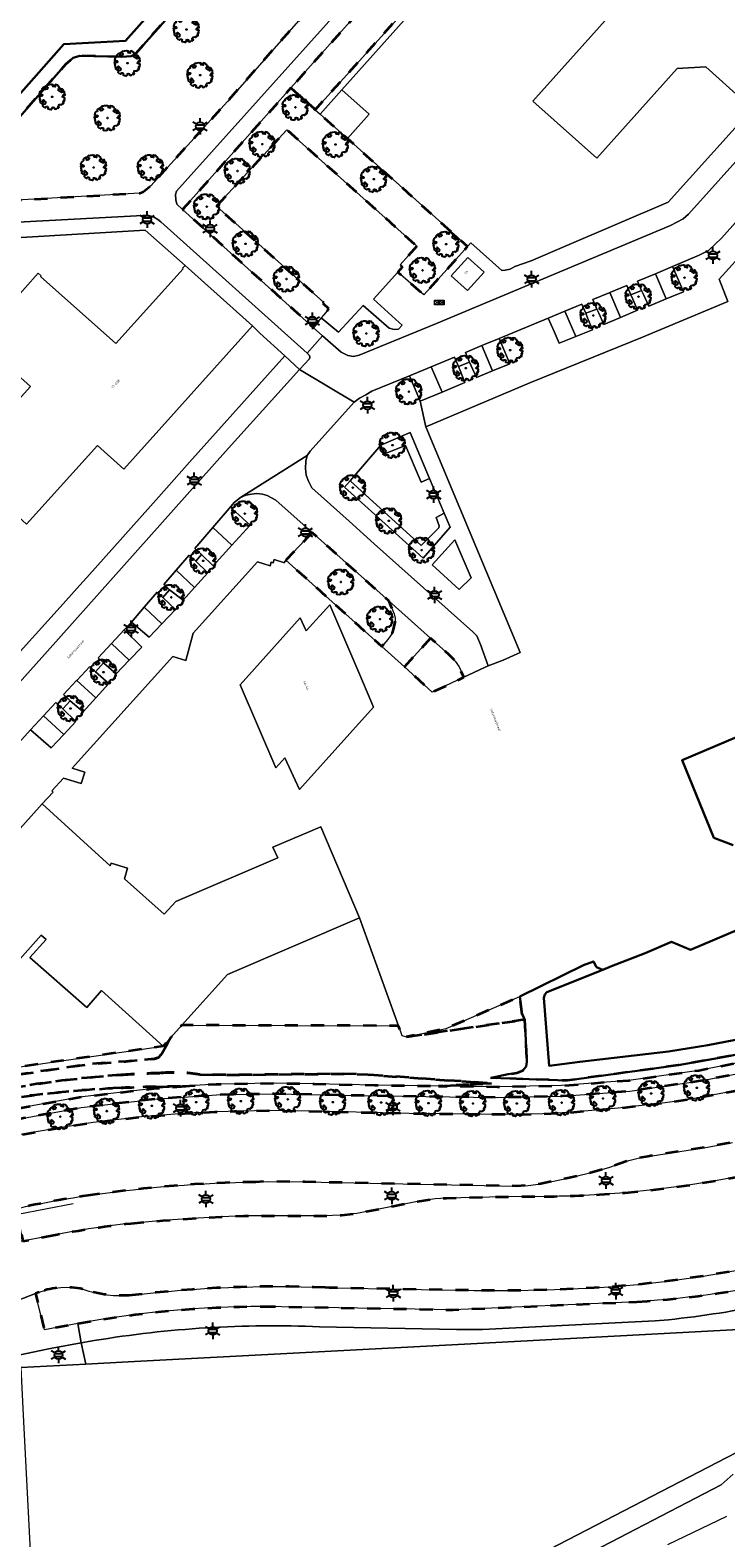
# Model space of a CAD drawing. Extents: x 105780 to 185197, y 477999 to 525027.
# Tile 284 of 562: x 108024 to 108130, y 478619 to 478850. Entities that reach past the tile are written whole.
import ezdxf
from ezdxf.enums import TextEntityAlignment as Align

# ---------------------------------------------------------------- set-up
doc = ezdxf.new("R2010")
doc.units = 0
doc.linetypes.add('AM-AS', pattern=[16, 10, -2, 2, -2])
doc.linetypes.add('XX-HIDDEN', pattern=[4, 2, -2])
for name, color, linetype, lineweight in [('B-GV-GR-BOOM-S', 252, 'Continuous', 25), ('B-GV-GR-GRAS_GAZON-G', 252, 'Continuous', 13), ('B-GV-GR-HAAG_01-G', 252, 'GR-HAAG1', 13), ('B-GV-GR-MATERIAALGRENS-G', 252, 'XX-HIDDEN', 35), ('B-RO-IE-MEUBILAIR_WEGMEUBILAIR-S', 252, 'Continuous', 25), ('B-RO-IE-TERREINAFSCHEIDING_KUNSTMATIG_HEKWERK-G', 252, 'IE-TERREINAFSCHEIDING-KUNSTMATIG', 18), ('B-WE-AM-AS_SPOOR-G', 252, 'AM-AS', 18), ('B-WE-GW-WATERGANG_SLOOT_INSTEEK-G', 252, 'Continuous', 30), ('B-XX-KG-KADASTRAAL_BEBOUWING-G', 252, 'Continuous', 20), ('B1-WE-OG-BEBOUWING-T18', 7, 'Continuous', 18), ('B1-WE-OG-TERREIN_ERF-GV', 252, 'Continuous', 18), ('B1-WE-OG-TOPOGRAFIE-T18', 10, 'Continuous', 18), ('B1-WE-VH-VERHARDING_ASFALT-GV', 252, 'Continuous', 18), ('B1-WE-VH-VERHARDING_BETONSTRAATSTEEN-GV', 252, 'Continuous', 18), ('B1-WE-VH-VERHARDING_HALFVERHARDING-GV', 252, 'Continuous', 18), ('B1-WE-VH-VERHARDING_TEGEL-GV', 252, 'Continuous', 18), ('Default', 7, 'Continuous', 0), ('TIJDELIJK UIT -WE-VH-VERHARDING_ASFALT-GV', 252, 'Continuous', 18)]:
    doc.layers.add(name, color=color, linetype=linetype, lineweight=lineweight)
doc.styles.add('NLCS-ISO', font='NLCS-ISO.ttf')
doc.styles.add('NLCS-ISO-M200-T18', font='NLCS-ISO.ttf', dxfattribs={"height": 0.36})
doc.linetypes.add('GR-HAAG1', pattern='A,6,[176,NLCS.shx,S=0.125,R=0,X=0,Y=0],-2', length=8)
doc.linetypes.add('IE-TERREINAFSCHEIDING-KUNSTMATIG', pattern='A,4,[82,NLCS.SHX,S=0.75,R=90,X=0,Y=0],4,-2', length=10)

# ---------------------------------------------------------------- blocks, each defined once
blk = doc.blocks.new('B-SIE-WEG_LICHTMAST-SO')
at = {"ltscale": 0.1}
for p, q in [((-1.1, 0.63), (-2.19, 1.27)), ((0, 1.27), (0, 2.53)), ((1.1, 0.63), (2.19, 1.27)), ((-1.1, -0.63), (-2.19, -1.27)), ((0, -1.27), (0, -2.53)), ((1.1, -0.63), (2.19, -1.27))]:
    blk.add_line(p, q, dxfattribs=at)
at = {"flags": 128}
for points in [[(-1.16, 0.5), (1.16, 0.5)], [(-1.16, -0.5), (1.16, -0.5)]]:
    blk.add_lwpolyline(points, dxfattribs=at)
at = {"ltscale": 0.1}
blk.add_circle((0, 0), 1.27, dxfattribs=at)
at = {"style": 'NLCS-ISO'}
blk.add_attdef('TYPE', text='', height=1.8, dxfattribs=at).set_placement((0, 2.53), align=Align.BOTTOM_CENTER)
blk = doc.blocks.new('B-SGR-BOOM_06')
at = {"linetype": 'Continuous', "flags": 128}
blk.add_lwpolyline([(1.08, 1.41), (1.01, 1.58), (0.88, 1.63), (0.78, 1.81), (0.51, 1.88), (0.34, 1.81), (0.44, 1.71), (0.43, 1.52), (0.09, 1.59), (0.14, 1.73), (0.07, 1.88), (-0.06, 1.84), (-0.19, 1.88), (-0.46, 1.86), (-0.6, 1.79), (-0.78, 1.83), (-1.02, 1.64), (-0.85, 1.56), (-0.8, 1.46), (-0.63, 1.37), (-0.8, 1.16), (-1.02, 1.11), (-1.17, 1.24), (-1.05, 1.29), (-1.15, 1.54), (-1.45, 1.37), (-1.6, 1.21), (-1.52, 1.14), (-1.6, 1.01), (-1.77, 0.94), (-1.89, 0.82), (-2, 0.49), (-1.55, 0.37), (-1.48, 0.22), (-1.6, 0.12), (-1.8, 0.12), (-1.84, 0.22), (-2.04, 0.15), (-1.9, -0.07), (-1.97, -0.15), (-1.89, -0.22), (-1.95, -0.4), (-1.81, -0.47), (-1.89, -0.62), (-1.77, -0.64), (-1.72, -0.68), (-1.85, -0.84), (-1.57, -1.07), (-1.47, -0.97), (-1.38, -0.79), (-1.45, -0.7), (-1.37, -0.47), (-1.25, -0.54), (-1.12, -0.7), (-1, -0.8), (-1.12, -1.12), (-1.37, -1.17), (-1.47, -1.36), (-1.33, -1.51), (-1.13, -1.56), (-1.11, -1.61), (-1.08, -1.66), (-0.93, -1.49), (-0.73, -1.49), (-0.63, -1.56), (-0.68, -1.71), (-0.68, -1.84), (-0.46, -1.89), (-0.24, -1.88), (-0.19, -1.98), (-0.09, -1.86), (0.04, -1.79), (-0.02, -1.6), (0.11, -1.56), (0.31, -1.61), (0.34, -1.84), (0.46, -1.83), (0.58, -1.89), (0.83, -1.69), (0.95, -1.74), (0.93, -1.66), (1.06, -1.59), (0.96, -1.49), (0.85, -1.46), (1.03, -1.29), (1.05, -1.19), (1.26, -1.14), (1.42, -1.22), (1.51, -1.12), (1.51, -1.05), (1.65, -1.05), (1.65, -0.95), (1.78, -0.91), (1.78, -0.82), (1.63, -0.82), (1.82, -0.64), (1.7, -0.57), (1.85, -0.62), (1.9, -0.5), (1.82, -0.37), (1.93, -0.18), (1.87, -0.1), (1.7, -0.1), (1.5, 0.03), (1.63, 0.12), (1.75, 0.34), (1.82, 0.24), (1.95, 0.29), (1.87, 0.57), (1.88, 0.75), (1.8, 0.79), (1.67, 1.06), (1.53, 1.21), (1.35, 1.04), (1.47, 0.97), (1.57, 0.72), (1.41, 0.69), (1.33, 0.85), (1.2, 0.82), (1.06, 0.92), (0.9, 1.01), (0.98, 1.07), (0.93, 1.17), (1.01, 1.27), (1.15, 1.22), (1.26, 1.29)], close=True, dxfattribs=at)
blk.add_circle((0, 0), 0.06)
at = {"style": 'NLCS-ISO'}
blk.add_attdef('SOORT', text='', height=0.3, dxfattribs=at).set_placement((0, -0.36), align=Align.TOP_CENTER)
blk = doc.blocks.new('N-SKL-ET_OV_PUTKAST-SO')
at = {"ltscale": 0.5}
for points in [[(0, 0.375), (-0.375, 0), (0, -0.375)], [(0, 0.375), (-0.375, 0), (0, -0.375)], [(0.75, 0.375), (0.375, 0), (0.75, -0.375)], [(0.75, 0.375), (0.375, 0), (0.75, -0.375)]]:
    blk.add_hatch(color=256, dxfattribs=at).paths.add_polyline_path(points)
for p, q in [((-0.75, 0.375), (0, -0.375)), ((0, 0.375), (-0.75, -0.375)), ((0, 0.375), (0.75, -0.375)), ((0.75, 0.375), (0, -0.375))]:
    blk.add_line(p, q, dxfattribs=at)
at = {"ltscale": 0.5, "flags": 128}
for points in [[(-0.75, 0.375), (0, 0.375), (0, -0.375), (-0.75, -0.375)], [(0, 0.375), (0.75, 0.375), (0.75, -0.375), (0, -0.375)]]:
    blk.add_lwpolyline(points, close=True, dxfattribs=at)

msp = doc.modelspace()

# ---------------------------------------------------------------- linework, layer by layer
at = {"layer": 'B-GV-GR-GRAS_GAZON-G', "flags": 128}
for points in [[(108153.419, 478643.605), (108044.903, 478587.394)], [(108086.776, 478605.293), (108129.725, 478627.58), (108131.558, 478629.228)]]:
    msp.add_lwpolyline(points, dxfattribs=at)
at = {"layer": 'B-GV-GR-HAAG_01-G', "flags": 128}
for points in [[(108112.439, 478886.506), (108111.958, 478886.928), (108085.933, 478858.147), (108067.676, 478837.882), (108068.427, 478837.207), (108071.744, 478840.922)], [(108082.162, 478788.527), (108077.677, 478786.57), (108078.271, 478785.269), (108081.489, 478786.531), (108083.856, 478780.95), (108085.134, 478781.473)], [(108073, 478781.124), (108072.155, 478780.14), (108076.771, 478775.971), (108084.157, 478769.301), (108088.27, 478774.027), (108087.36, 478776.188), (108086.147, 478775.507), (108086.622, 478774.235), (108086.555, 478773.932), (108083.838, 478771.232), (108077.645, 478776.884)], [(108091.492, 478766.298), (108089.002, 478772.128), (108085.559, 478768.27), (108089.649, 478764.509)]]:
    msp.add_lwpolyline(points, close=True, dxfattribs=at)
at = {"layer": 'B-GV-GR-MATERIAALGRENS-G', "flags": 128}
for points in [[(108091.741, 478911.392), (108091.505, 478911.653), (108091.34, 478911.836), (108086.468, 478907.148), (108085.697, 478906.246), (108085.418, 478905.667), (108085.251, 478904.825), (108085.976, 478899.518), (108085.646, 478897.782), (108085.037, 478896.62), (108083.096, 478894.266), (108062.45, 478871.496), (108040.219, 478846.451), (108039.522, 478846.086), (108038.119, 478845.963), (108031.682, 478846.108), (108030.67, 478845.795), (108029.504, 478844.797), (108010.175, 478822.752), (107946.4, 478751.732), (107925.562, 478728.26), (107905.809, 478706.648), (107904.806, 478705.728), (107898.836, 478700.882), (107873.965, 478683.262), (107859.619, 478673.538), (107856.058, 478671.377), (107840.859, 478661.756), (107840.719, 478659.482), (107829.388, 478649.192), (107815.598, 478636.938), (107816.985, 478636.144), (107818.294, 478635.312), (107818.409, 478635.239), (107819.633, 478637.361), (107820.695, 478638.681), (107823.748, 478641.848), (107825.834, 478643.823), (107827.896, 478645.667), (107830.192, 478647.546), (107835.44, 478651.466), (107861.534, 478669.196), (107864.132, 478670.833), (107876.859, 478679.394), (107889.115, 478687.853), (107894.909, 478691.791), (107898.65, 478694.48), (107904.006, 478699.058), (107906.505, 478701.391), (107911.141, 478706.391), (107915.635, 478711.394), (107924.297, 478720.738), (107935.031, 478732.758), (107944.775, 478743.508), (107955.949, 478755.954), (107965.704, 478766.821), (107982.639, 478785.684), (108000, 478805.115), (108008.702, 478814.902), (108016.492, 478823.31), (108017.159, 478823.725), (108017.478, 478823.789), (108040.861, 478825.137), (108041.392, 478825.308), (108042.522, 478826.265), (108054.263, 478839.153), (108066.995, 478853.622), (108079.169, 478866.934), (108079.744, 478867.574), (108093.019, 478882.345), (108104.584, 478895.504), (108105.002, 478896.445), (108105.013, 478897.469), (108104.932, 478898.499), (108104.622, 478899.485), (108104.158, 478900.291)], [(108111.958, 478886.928), (108108.002, 478890.395), (108090.238, 478870.688), (108063.964, 478841.22), (108067.676, 478837.882), (108085.933, 478858.147)], [(108083.189, 478817.02), (108080.638, 478814.188), (108080.992, 478813.868), (108080.3, 478813.023), (108084.274, 478809.576), (108086.927, 478812.502), (108090.959, 478816.951), (108089.49, 478818.272), (108072.592, 478833.463), (108068.427, 478837.207), (108067.676, 478837.882), (108063.964, 478841.22), (108047.405, 478822.647), (108067.355, 478804.599), (108068.591, 478806.067), (108068.943, 478806.486), (108069.757, 478807.438), (108068.873, 478808.248), (108069.008, 478808.396), (108052.563, 478823.111), (108063.347, 478834.824)], [(108208.753, 478773.44), (108208.394, 478774.3), (108206.824, 478773.577), (108210.996, 478763.784), (108211.356, 478761.675), (108211.196, 478761.066), (108210.775, 478760.489), (108190.861, 478752.546), (108169.122, 478743.086), (108151.507, 478736.061), (108150.494, 478735.51), (108151.674, 478732.783), (108150.048, 478732.097), (108163.742, 478699.978), (108153.628, 478696.207), (108144.479, 478693.348), (108134.705, 478690.942), (108126.547, 478689.362), (108115.756, 478687.816), (108105.404, 478687.017), (108095.525, 478686.833), (108077.287, 478687.072), (108061.388, 478687.394), (108052.587, 478687.247), (108043.142, 478686.571), (108031.877, 478685.278), (108023.084, 478683.657), (108018.614, 478682.599), (108014.253, 478681.614), (108014.784, 478679.388), (108018.665, 478680.307), (108022.654, 478681.15), (108029.581, 478682.366), (108033.741, 478683.015), (108041.099, 478683.862), (108048.181, 478684.415), (108052.323, 478684.622), (108060.444, 478684.817), (108069.836, 478684.67), (108082.023, 478684.391), (108098.501, 478684.241), (108102.434, 478684.315), (108106.459, 478684.526), (108113.948, 478685.189), (108121.164, 478686.012), (108125.071, 478686.59), (108132.925, 478688.046), (108137.114, 478688.982), (108141.788, 478690.177), (108150.008, 478692.594), (108157.478, 478695.147), (108160.579, 478696.076), (108163.827, 478697.289), (108167.125, 478698.363), (108174.547, 478701.197), (108186.337, 478705.992), (108197.07, 478710.562), (108217.669, 478719.109), (108228.744, 478723.76), (108226.95, 478728.011), (108227.438, 478729.183), (108225.838, 478732.973), (108223.524, 478738.453), (108221.843, 478742.436), (108219.518, 478747.941), (108217.37, 478753.03), (108215.05, 478758.526)], [(108067.186, 478773.229), (108063.201, 478769.007), (108077.829, 478755.801), (108078.789, 478756.892), (108079.463, 478757.87), (108079.649, 478758.391), (108079.874, 478759.525), (108079.878, 478760.136), (108079.738, 478760.806), (108079.24, 478762.041), (108078.965, 478762.723)], [(108085.276, 478757.094), (108081.303, 478752.663), (108085.558, 478748.824), (108090.38, 478751.085), (108089.68, 478752.683), (108089.08, 478753.556), (108088.108, 478754.555)], [(108099.302, 478699.514), (108098.92, 478702.259), (108087.679, 478697.37), (108081.614, 478696.084), (108099.725, 478698.743)], [(108044.184, 478693.457), (108045.59, 478695.991), (108044.423, 478694.691), (108007.3, 478689.33), (108006.513, 478690.018), (108000, 478695.842), (107997.909, 478697.693), (107996.602, 478698.859), (107995.349, 478697.433), (107994.724, 478696.724), (107993.853, 478695.735), (107995.036, 478694.928), (107997.042, 478693.56), (108004.378, 478688.558), (108005.169, 478688.05), (108007.03, 478687.78), (108020.405, 478690.044), (108033.16, 478691.947), (108038.725, 478692.356), (108043.099, 478692.75), (108043.717, 478692.967)]]:
    msp.add_lwpolyline(points, close=True, dxfattribs=at)
for points in [[(108114.976, 478672.264), (108119.703, 478672.749), (108124.415, 478673.369), (108129.107, 478674.122), (108133.775, 478675.009), (108139.483, 478676.272), (108145.149, 478677.714), (108150.776, 478679.3), (108156.371, 478680.995), (108163.328, 478683.259), (108170.236, 478685.67), (108177.084, 478688.245), (108183.863, 478690.999), (108234.075, 478712.095), (108231.753, 478717.722), (108165.278, 478689.871), (108160.577, 478688.037), (108155.818, 478686.358), (108149.375, 478684.344), (108146.128, 478683.423), (108142.865, 478682.561), (108139.072, 478681.631), (108135.264, 478680.766), (108131.441, 478679.972), (108127.602, 478679.255), (108118.494, 478677.829), (108117.045, 478677.564), (108115.616, 478677.204), (108112.555, 478676.129), (108109.435, 478675.243), (108106.28, 478674.492), (108102.145, 478673.645), (108100.204, 478673.394), (108098.459, 478673.285), (108066.085, 478673.919), (108060.338, 478673.992), (108058.606, 478673.904)], [(108050.102, 478690.325), (108056.043, 478690.299), (108071.889, 478690.452), (108075.69, 478690.329), (108094.616, 478688.979), (108086.515, 478688.584), (108095.52, 478688.466), (108105.326, 478688.649), (108115.577, 478689.44), (108126.276, 478690.973), (108134.354, 478692.538), (108144.04, 478694.922), (108153.099, 478697.753), (108161.555, 478700.906), (108160.753, 478702.744), (108158.346, 478708.483), (108158.207, 478706.54), (108157.794, 478705.018), (108156.03, 478700.734), (108154.899, 478699.467), (108153.455, 478698.875), (108136.573, 478694.252), (108130, 478692.974), (108123.151, 478691.765), (108106.18, 478689.428), (108094.542, 478689.814), (108097.164, 478690.407), (108098.483, 478690.601), (108099.414, 478690.959), (108099.922, 478691.581), (108100.024, 478692.263), (108099.725, 478698.743)], [(108099.725, 478698.743), (108081.614, 478696.084), (108080.924, 478696.289), (108080.377, 478697.804), (108047.286, 478697.88), (108045.59, 478695.991), (108044.184, 478693.457), (108043.717, 478692.967), (108043.099, 478692.75), (108038.725, 478692.356), (108033.16, 478691.947), (108020.405, 478690.044), (108007.03, 478687.78), (108005.169, 478688.05), (108004.378, 478688.558), (107997.042, 478693.56), (108000, 478690.652), (108001.014, 478689.655), (108001.824, 478688.41), (108003.372, 478686.806), (108005.042, 478686.209), (108007.547, 478685.97), (108011.126, 478686.507), (108017.479, 478687.572)], [(108242.367, 478699), (108241.726, 478700.634), (108240.708, 478700.418), (108239.208, 478699.955), (108234.813, 478698.108), (108187.117, 478678.068), (108183.102, 478676.308), (108179.061, 478674.608), (108174.994, 478672.969), (108166.783, 478669.865), (108162.644, 478668.388), (108158.479, 478666.986), (108154.28, 478665.687), (108149.821, 478664.416), (108145.336, 478663.237), (108140.826, 478662.157), (108136.292, 478661.185), (108131.64, 478660.301), (108126.968, 478659.524), (108122.28, 478658.855), (108117.578, 478658.294), (108113.949, 478657.954), (108110.311, 478657.715), (108103.027, 478657.404), (108097.479, 478657.298), (108091.931, 478657.333), (108070.395, 478657.718), (108069.794, 478657.746), (108069.193, 478657.772)], [(108043.321, 478688.471), (108048.48, 478688.59), (108052.515, 478688.879), (108061.391, 478689.027), (108064.599, 478688.962), (108067.493, 478688.903), (108076.761, 478688.716), (108077.314, 478688.705), (108080.148, 478688.668), (108084.031, 478688.617), (108086.515, 478688.584), (108094.616, 478688.979), (108075.69, 478690.329), (108071.889, 478690.452), (108056.043, 478690.299), (108050.102, 478690.325)], [(108018.238, 478684.189), (108022.748, 478685.256), (108031.636, 478686.894), (108042.991, 478688.197), (108048.48, 478688.59), (108043.321, 478688.471)], [(108039.501, 478667.584), (108044.391, 478668.013), (108048.863, 478668.343), (108053.341, 478668.596), (108056.751, 478668.709), (108068.929, 478668.734), (108071.666, 478668.838), (108074.04, 478669.1), (108083.307, 478670.947), (108085.996, 478671.319), (108087.753, 478671.45), (108096.487, 478671.642), (108102.654, 478671.703)], [(108021.956, 478669.819), (108022.11, 478668.94), (108022.999, 478664.85), (108026.612, 478665.578)], [(108025.484, 478657.073), (108024.939, 478656.878), (108026.288, 478651.326), (108031.402, 478652.268)], [(108059.625, 478654.892), (108088.756, 478654.364), (108116.844, 478655.595)]]:
    msp.add_lwpolyline(points, dxfattribs=at)
for points in [[(108037.948, 478690.282, 0.0320494), (108017.479, 478687.572)], [(108017.479, 478687.572, -0.0320494), (108037.948, 478690.282)], [(108044.058, 478690.579, 0.0096494), (108037.948, 478690.282)], [(108037.948, 478690.282, -0.0096494), (108044.058, 478690.579)], [(108050.102, 478690.325, 0.0668364), (108044.058, 478690.579)], [(108044.058, 478690.579, -0.0668364), (108050.102, 478690.325)], [(108037.996, 478688.308, 0.0273659), (108018.811, 478686.377)], [(108018.811, 478686.377, -0.0273659), (108037.996, 478688.308)], [(108043.321, 478688.471, 0.0076981), (108037.996, 478688.308)], [(108037.996, 478688.308, -0.0076981), (108043.321, 478688.471)], [(108058.606, 478673.904, 0.0331986), (108033.634, 478671.929)], [(108033.634, 478671.929, 0.0229428), (108021.956, 478669.819)], [(108102.654, 478671.703, 0.021344), (108114.976, 478672.264)], [(108026.612, 478665.578, -0.0223467), (108039.501, 478667.584)], [(108032.159, 478657.525, 0.1438202), (108025.484, 478657.073)], [(108039.715, 478656.603, -0.1071862), (108032.159, 478657.525)], [(108069.193, 478657.772, 0.0406073), (108039.715, 478656.603)], [(108116.844, 478655.595, 0.0429964), (108141.542, 478659.235)], [(108031.402, 478652.268, -0.0442927), (108059.625, 478654.892)]]:
    msp.add_lwpolyline(points, format="xyb", dxfattribs=at)
at = {"layer": 'B-RO-IE-TERREINAFSCHEIDING_KUNSTMATIG_HEKWERK-G', "flags": 128}
msp.add_lwpolyline([(108022.999, 478664.85), (108022.24, 478668.987), (108030.692, 478670.596)], dxfattribs=at)
at = {"layer": 'B-WE-AM-AS_SPOOR-G', "flags": 128}
msp.add_lwpolyline([(108248.001, 478673.42), (108246.629, 478672.916), (108231.656, 478667.128), (108217.773, 478661.622), (108199.536, 478654.09), (108190.264, 478650.149), (108174.269, 478643.202), (108159.934, 478636.727), (108149.831, 478632.043), (108140.915, 478627.836), (108120.787, 478618.054), (108101.647, 478608.371), (108085.434, 478599.838), (108067.653, 478590.197), (108058.275, 478585.016), (108045.316, 478577.594), (108040.705, 478575.052), (108025.443, 478566.083), (108015.739, 478560.172), (108000.463, 478550.668)], dxfattribs=at)
at = {"layer": 'B-WE-GW-WATERGANG_SLOOT_INSTEEK-G', "flags": 128}
for points in [[(107859.619, 478673.538), (107873.965, 478683.262), (107898.836, 478700.882), (107904.806, 478705.728), (107905.809, 478706.648), (107925.562, 478728.26), (107946.4, 478751.732), (108010.175, 478822.752), (108029.504, 478844.797), (108030.67, 478845.795), (108031.682, 478846.108), (108038.119, 478845.963), (108039.522, 478846.086), (108040.219, 478846.451), (108062.45, 478871.496)], [(108046.692, 478857.464), (108038.681, 478848.432), (108029.241, 478847.889), (108020.09, 478837.523), (108010.447, 478826.807), (108000, 478815.083), (107989.475, 478803.375), (107984.883, 478798.358), (107981.791, 478794.979), (107951.873, 478761.366), (107932.292, 478739.561), (107922.291, 478728.285), (107910.88, 478715.784), (107904.28, 478708.289), (107894.266, 478700.489), (107880.69, 478691.139), (107869.413, 478683.239), (107861.362, 478677.875)], [(108140.559, 478745.544), (108123.724, 478738.405), (108128.61, 478726.55), (108131.53, 478725.4)], [(108134.16, 478713.29), (108125, 478709.42), (108122.12, 478710.61), (108118.07, 478708.92), (108112.951, 478706.921), (108111.635, 478706.365), (108103.076, 478702.944), (108102.767, 478702.583), (108102.586, 478702.089), (108103.413, 478691.673), (108108.106, 478692.299), (108121.64, 478693.849), (108127.691, 478694.827), (108134.317, 478696.083)], [(108134.317, 478696.083), (108127.691, 478694.827), (108121.64, 478693.849), (108108.106, 478692.299), (108103.413, 478691.673), (108102.586, 478702.089), (108102.767, 478702.583), (108103.076, 478702.944), (108111.635, 478706.365), (108110.668, 478706.763), (108110.186, 478707.633), (108108.675, 478707.074), (108098.92, 478702.259), (108099.302, 478699.514), (108099.725, 478698.743), (108100.024, 478692.263), (108099.922, 478691.581), (108099.414, 478690.959), (108098.483, 478690.601), (108097.164, 478690.407), (108094.542, 478689.814), (108106.18, 478689.428), (108123.151, 478691.765), (108130, 478692.974), (108136.573, 478694.252)]]:
    msp.add_lwpolyline(points, dxfattribs=at)
at = {"layer": 'B-XX-KG-KADASTRAAL_BEBOUWING-G', "flags": 128}
for points in [[(108138.6, 478854.19), (108138.34, 478858.83), (108137.12, 478859.93), (108144.57, 478868.24), (108134.81, 478877), (108126.12, 478867.28), (108121.77, 478867.05), (108116.08, 478872.12), (108107.31, 478862.36), (108114.105, 478856.278), (108114.23, 478854.046), (108100.92, 478839.2), (108110.7, 478830.45), (108123.007, 478844.181), (108127.355, 478844.418), (108133.04, 478839.33), (108141.82, 478849.11), (108137.5, 478852.95)], [(108071.744, 478840.922), (108068.427, 478837.207), (108072.592, 478833.463), (108075.934, 478837.182)], [(108058.06, 478804.81), (108047.77, 478814.07), (108047.38, 478813.63), (108047.47, 478813.55), (108037.19, 478802.11), (108025.68, 478812.4), (108025.77, 478812.5), (108025.33, 478812.89), (108021.337, 478808.425), (108016.462, 478802.974), (108016.1, 478802.57), (108016.54, 478802.18), (108016.63, 478802.27), (108024.14, 478795.56), (108013.79, 478784.11), (108013.7, 478784.2), (108013.3, 478783.76), (108023.56, 478774.49), (108034.4, 478786.56), (108038.42, 478782.94)], [(108093.49, 478813.04), (108090.97, 478815.29), (108088.43, 478812.5), (108090.95, 478810.25)], [(108074.331, 478751.824), (108069.92, 478762.169), (108066.293, 478758.201), (108065.37, 478760.164), (108056.2, 478749.932), (108061.634, 478737.264), (108063.007, 478738.766), (108065.271, 478733.951), (108076.593, 478746.518), (108076.335, 478747.123)], [(108153.42, 478650.929), (108153.351, 478652.437), (108135.281, 478651.484), (108092.406, 478649.225), (108039.06, 478646.413), (108032.599, 478646.064), (108022.685, 478645.528), (108023.06, 478638.235), (108025.245, 478595.675), (108011.57, 478580.527), (108015.253, 478573.699), (108016.266, 478571.822), (108044.903, 478587.394), (108153.419, 478643.605), (108153.82, 478643.813)]]:
    msp.add_lwpolyline(points, close=True, dxfattribs=at)
msp.add_lwpolyline([(108006.513, 478690.018), (108025.812, 478711.654), (108026.556, 478710.995), (108024.067, 478708.263), (108032.775, 478700.575), (108035.008, 478703.199), (108044.423, 478694.691), (108045.59, 478695.991), (108047.286, 478697.88), (108054.262, 478705.647), (108074.426, 478714.301), (108068.513, 478728.206), (108061.179, 478725.091), (108061.951, 478723.49), (108046.37, 478716.79), (108044.592, 478714.891), (108038.541, 478720.251), (108038.987, 478721.924), (108036.466, 478722.69), (108036.341, 478722.246), (108025.937, 478731.743), (108001.425, 478704.33)], dxfattribs=at)
at = {"layer": 'B1-WE-OG-TERREIN_ERF-GV', "flags": 128}
for points in [[(108112.439, 478886.506), (108071.744, 478840.922), (108075.934, 478837.182), (108072.592, 478833.463), (108089.49, 478818.272), (108090.959, 478816.951), (108091.466, 478817.51), (108096.213, 478813.308), (108096.716, 478813.334), (108097.453, 478813.521), (108098.16, 478813.926), (108100.659, 478814.769), (108105.789, 478816.967), (108121.631, 478823.755), (108152.804, 478858.386)], [(108021.337, 478808.425), (108025.33, 478812.89), (108025.77, 478812.5), (108025.68, 478812.4), (108037.19, 478802.11), (108047.47, 478813.55), (108047.38, 478813.63), (108047.77, 478814.07), (108041.691, 478819.483), (108022.722, 478818.35)], [(108132.337, 478815.25), (108129.381, 478811.962), (108130.722, 478808.556), (108117.7, 478803.107), (108100.444, 478796.135), (108084.57, 478789.376), (108098.979, 478754.874), (108096.401, 478753.714), (108094.112, 478752.835), (108093.549, 478752.571), (108090.38, 478751.085), (108085.558, 478748.824), (108081.303, 478752.663), (108077.829, 478755.801), (108063.201, 478769.007), (108063.05, 478768.847), (108062.981, 478768.615), (108061.373, 478769.082), (108061.219, 478768.599), (108060.933, 478768.681), (108060.769, 478768.11), (108058.836, 478768.725), (108048.996, 478757.812), (108047.893, 478753.641), (108045.888, 478754.286), (108030.532, 478737.179), (108032.447, 478736.58), (108031.902, 478734.844), (108029.219, 478735.68), (108027.418, 478733.723), (108027.627, 478733.513), (108025.937, 478731.743), (108036.341, 478722.246), (108036.466, 478722.69), (108038.987, 478721.924), (108038.541, 478720.251), (108044.592, 478714.891), (108046.37, 478716.79), (108061.951, 478723.49), (108061.179, 478725.091), (108068.513, 478728.206), (108074.426, 478714.301), (108080.377, 478697.804), (108080.924, 478696.289), (108081.614, 478696.084), (108087.679, 478697.37), (108098.92, 478702.259), (108108.675, 478707.074), (108110.186, 478707.633), (108110.668, 478706.763), (108111.635, 478706.365), (108112.951, 478706.921), (108118.07, 478708.92), (108122.12, 478710.61), (108125, 478709.42), (108134.16, 478713.29)], [(108021.149, 478753.45), (108028.673, 478761.809), (108032.131, 478765.68), (108032.747, 478766.37), (108043.749, 478778.689), (108048.459, 478783.962), (108063.016, 478800.259), (108059.215, 478803.735), (108058.06, 478804.81), (108038.42, 478782.94), (108034.4, 478786.56), (108023.56, 478774.49)], [(108013.79, 478784.11), (108024.14, 478795.56), (108016.63, 478802.27)], [(108131.53, 478725.4), (108128.61, 478726.55), (108123.724, 478738.405), (108140.559, 478745.544)]]:
    msp.add_lwpolyline(points, dxfattribs=at)
for points in [[(108138.6, 478854.19), (108137.5, 478852.95), (108141.82, 478849.11), (108133.04, 478839.33), (108127.355, 478844.418), (108123.007, 478844.181), (108110.7, 478830.45), (108100.92, 478839.2), (108114.23, 478854.046), (108114.105, 478856.278), (108107.31, 478862.36), (108116.08, 478872.12), (108121.77, 478867.05), (108126.12, 478867.28), (108134.81, 478877), (108144.57, 478868.24), (108137.12, 478859.93), (108138.34, 478858.83)], [(108063.347, 478834.824), (108052.563, 478823.111), (108069.008, 478808.396), (108068.873, 478808.248), (108069.757, 478807.438), (108068.943, 478806.486), (108068.591, 478806.067), (108071.209, 478803.852), (108075.008, 478807.958), (108078.947, 478804.47), (108079.728, 478804.259), (108080.395, 478804.337), (108080.969, 478804.952), (108080.511, 478805.344), (108076.573, 478808.924), (108080.3, 478813.023), (108080.992, 478813.868), (108080.638, 478814.188), (108083.189, 478817.02)], [(108085.134, 478781.473), (108083.856, 478780.95), (108081.489, 478786.531), (108078.271, 478785.269), (108077.677, 478786.57), (108073, 478781.124), (108077.645, 478776.884), (108083.838, 478771.232), (108086.555, 478773.932), (108086.622, 478774.235), (108086.147, 478775.507), (108087.36, 478776.188)], [(108074.331, 478751.824), (108076.335, 478747.123), (108076.593, 478746.518), (108065.271, 478733.951), (108063.007, 478738.766), (108061.634, 478737.264), (108056.2, 478749.932), (108065.37, 478760.164), (108066.293, 478758.201), (108069.92, 478762.169)], [(108074.426, 478714.301), (108054.262, 478705.647), (108047.286, 478697.88), (108080.377, 478697.804)], [(108035.008, 478703.199), (108032.775, 478700.575), (108024.067, 478708.263), (108026.556, 478710.995), (108025.812, 478711.654), (108006.513, 478690.018), (108007.3, 478689.33), (108044.423, 478694.691)]]:
    msp.add_lwpolyline(points, close=True, dxfattribs=at)
at = {"layer": 'B1-WE-VH-VERHARDING_ASFALT-GV', "flags": 128}
msp.add_lwpolyline([(108078.965, 478762.723), (108079.24, 478762.041), (108079.738, 478760.806), (108079.878, 478760.136), (108079.874, 478759.525), (108079.649, 478758.391), (108079.463, 478757.87), (108078.789, 478756.892), (108077.829, 478755.801), (108081.303, 478752.663), (108085.276, 478757.094)], close=True, dxfattribs=at)
for points in [[(108179.061, 478674.608), (108183.102, 478676.308), (108187.117, 478678.068), (108234.813, 478698.108), (108233.493, 478700.982), (108243.488, 478705.206), (108239.697, 478714.457), (108234.075, 478712.095), (108183.863, 478690.999), (108177.084, 478688.245), (108170.236, 478685.67), (108163.328, 478683.259), (108156.371, 478680.995), (108150.776, 478679.3), (108145.149, 478677.714), (108139.483, 478676.272), (108133.775, 478675.009), (108129.107, 478674.122), (108124.415, 478673.369), (108119.703, 478672.749), (108114.976, 478672.264)], [(108132.925, 478688.046), (108125.071, 478686.59), (108121.164, 478686.012), (108113.948, 478685.189), (108106.459, 478684.526), (108102.434, 478684.315), (108098.501, 478684.241), (108082.023, 478684.391), (108069.836, 478684.67), (108060.444, 478684.817), (108052.323, 478684.622), (108048.181, 478684.415), (108041.099, 478683.862), (108033.741, 478683.015), (108029.581, 478682.366), (108022.654, 478681.15), (108018.665, 478680.307), (108014.784, 478679.388), (108012.425, 478678.83), (108011.644, 478678.645), (108008.013, 478677.687), (108006.566, 478677.269), (108009.359, 478665.848)], [(108058.606, 478673.904), (108060.338, 478673.992), (108066.085, 478673.919), (108098.459, 478673.285), (108100.204, 478673.394), (108102.145, 478673.645), (108106.28, 478674.492), (108109.435, 478675.243), (108112.555, 478676.129), (108115.616, 478677.204), (108117.045, 478677.564), (108118.494, 478677.829), (108127.602, 478679.255)], [(108127.602, 478679.255), (108131.441, 478679.972)], [(108069.193, 478657.772), (108069.794, 478657.746), (108070.395, 478657.718), (108091.931, 478657.333), (108097.479, 478657.298), (108103.027, 478657.404), (108110.311, 478657.715), (108113.949, 478657.954), (108117.578, 478658.294), (108122.28, 478658.855), (108126.968, 478659.524), (108131.64, 478660.301), (108136.292, 478661.185), (108140.826, 478662.157), (108145.336, 478663.237), (108149.821, 478664.416), (108154.28, 478665.687), (108158.479, 478666.986), (108162.644, 478668.388), (108166.783, 478669.865), (108174.994, 478672.969), (108179.061, 478674.608)], [(108102.654, 478671.703), (108096.487, 478671.642), (108087.753, 478671.45), (108085.996, 478671.319), (108083.307, 478670.947), (108074.04, 478669.1), (108071.666, 478668.838), (108068.929, 478668.734), (108056.751, 478668.709), (108053.341, 478668.596), (108048.863, 478668.343), (108044.391, 478668.013), (108039.501, 478667.584)], [(108026.612, 478665.578), (108022.999, 478664.85), (108020.637, 478664.332), (108021.992, 478656.796), (108022.172, 478655.798), (108024.939, 478656.878), (108025.484, 478657.073)]]:
    msp.add_lwpolyline(points, dxfattribs=at)
at = {"layer": 'B1-WE-VH-VERHARDING_ASFALT-GV'}
for points in [[(108033.634, 478671.929, -0.0331986), (108058.606, 478673.904)], [(108021.956, 478669.819, -0.0229428), (108033.634, 478671.929)], [(108114.976, 478672.264, -0.021344), (108102.654, 478671.703)], [(108039.501, 478667.584, 0.0223467), (108026.612, 478665.578)], [(108025.484, 478657.073, -0.1438202), (108032.159, 478657.525)], [(108032.159, 478657.525, 0.1071862), (108039.715, 478656.603)], [(108039.715, 478656.603, -0.0406073), (108069.193, 478657.772)]]:
    msp.add_lwpolyline(points, format="xyb", dxfattribs=at)
at = {"layer": 'B1-WE-VH-VERHARDING_BETONSTRAATSTEEN-GV', "flags": 128}
for points in [[(108148.279, 478848.147), (108124.716, 478821.91), (108123.905, 478821.186), (108121.949, 478820.191), (108086.209, 478805.206), (108074.383, 478800.369), (108073.506, 478800.158), (108072.628, 478800.284), (108071.615, 478800.813), (108068.79, 478803.3), (108066.446, 478800.643), (108066.797, 478800.294), (108066.857, 478800.027), (108066.77, 478799.813), (108065.291, 478798.177), (108073.613, 478793.144), (108074.456, 478793.793), (108075.429, 478794.284), (108076.32, 478794.82), (108082.059, 478797.188), (108085.404, 478798.582), (108088.94, 478800.056), (108089.548, 478798.626), (108091.259, 478799.278), (108090.629, 478800.76), (108093.147, 478801.81), (108095.767, 478802.902), (108103.262, 478806.025), (108105.815, 478807.08), (108108.416, 478808.156), (108109.006, 478806.768), (108110.721, 478807.368), (108110.092, 478808.848), (108112.581, 478809.877), (108112.692, 478809.923), (108115.309, 478811.004), (108115.911, 478809.587), (108117.545, 478810.233), (108116.932, 478811.675), (108119.654, 478812.801), (108122.273, 478813.883), (108126.335, 478815.623), (108127.766, 478816.37), (108129.771, 478818.237), (108140.6, 478830.367)], [(108018.823, 478737.155), (108024.134, 478743.047), (108026.168, 478745.213), (108028.052, 478747.22), (108029.083, 478746.263), (108030.23, 478747.492), (108029.203, 478748.446), (108031.207, 478750.58), (108031.237, 478750.612), (108033.243, 478752.748), (108034.106, 478751.941), (108035.295, 478753.304), (108034.48, 478754.066), (108036.514, 478756.233), (108038.477, 478758.324), (108039.614, 478759.536), (108041.55, 478761.793), (108043.522, 478764.093), (108044.387, 478763.29), (108045.382, 478764.482), (108044.533, 478765.271), (108046.4, 478767.448), (108048.403, 478769.783), (108049.406, 478768.852), (108050.273, 478769.866), (108049.272, 478770.796), (108052.008, 478773.986), (108054.836, 478777.283), (108055.288, 478777.811), (108056.249, 478778.598), (108066.449, 478785.018), (108066.916, 478785.677), (108073.613, 478793.144), (108065.291, 478798.177), (108053.939, 478785.621), (108026.775, 478755.06), (108011.578, 478738.157)], [(108134.354, 478692.538), (108126.276, 478690.973), (108115.577, 478689.44), (108105.326, 478688.649), (108095.52, 478688.466), (108086.515, 478688.584), (108084.031, 478688.617), (108080.148, 478688.668), (108077.314, 478688.705), (108076.761, 478688.716), (108067.493, 478688.903), (108064.599, 478688.962), (108061.391, 478689.027), (108052.515, 478688.879), (108048.48, 478688.59), (108042.991, 478688.197), (108031.636, 478686.894), (108022.748, 478685.256)], [(108023.084, 478683.657), (108031.877, 478685.278), (108043.142, 478686.571), (108052.587, 478687.247), (108061.388, 478687.394), (108077.287, 478687.072), (108095.525, 478686.833), (108105.404, 478687.017), (108115.756, 478687.816), (108126.547, 478689.362), (108134.705, 478690.942)]]:
    msp.add_lwpolyline(points, dxfattribs=at)
for points in [[(108123.166, 478811.825), (108122.273, 478813.883), (108119.654, 478812.801), (108121.324, 478808.952), (108123.948, 478810.021)], [(108119.654, 478812.801), (108116.932, 478811.675), (108117.545, 478810.233), (108117.829, 478809.615), (108118.637, 478807.857), (108121.324, 478808.952)], [(108112.692, 478809.923), (108112.581, 478809.877), (108110.092, 478808.848), (108110.721, 478807.368), (108110.991, 478806.782), (108111.797, 478805.029), (108114.34, 478806.125)], [(108116.195, 478808.938), (108115.911, 478809.587), (108115.309, 478811.004), (108112.692, 478809.923), (108114.34, 478806.125), (108116.936, 478807.245)], [(108105.815, 478807.08), (108103.262, 478806.025), (108104.17, 478803.956), (108104.946, 478802.188), (108107.501, 478803.196)], [(108109.29, 478806.077), (108109.006, 478806.768), (108108.416, 478808.156), (108105.815, 478807.08), (108107.501, 478803.196), (108110.061, 478804.207)], [(108096.644, 478800.839), (108095.767, 478802.902), (108093.147, 478801.81), (108094.779, 478797.969), (108097.405, 478799.046)], [(108089.802, 478798.004), (108089.548, 478798.626), (108088.94, 478800.056), (108085.404, 478798.582), (108087.054, 478794.7), (108090.557, 478796.153)], [(108093.147, 478801.81), (108090.629, 478800.76), (108091.259, 478799.278), (108091.511, 478798.712), (108092.296, 478796.95), (108094.779, 478797.969)], [(108085.404, 478798.582), (108082.059, 478797.188), (108082.923, 478795.155), (108083.706, 478793.311), (108087.054, 478794.7)], [(108076.665, 478771.501), (108072.857, 478774.94), (108067.172, 478780.074), (108066.628, 478781.068), (108066.273, 478781.973), (108066.202, 478783.043), (108066.234, 478784.121), (108066.449, 478785.018), (108056.249, 478778.598), (108057.077, 478778.948), (108057.919, 478779.118), (108058.729, 478779.194), (108059.631, 478779.096), (108060.346, 478778.893), (108061.673, 478778.167), (108067.186, 478773.229), (108078.965, 478762.723), (108085.276, 478757.094), (108088.108, 478754.555), (108089.08, 478753.556), (108089.68, 478752.683), (108090.38, 478751.085), (108093.549, 478752.571), (108094.112, 478752.835), (108092.936, 478756.099), (108092.366, 478757.427), (108091.775, 478758.029)], [(108057.733, 478774.374), (108054.946, 478776.877), (108054.836, 478777.283), (108052.008, 478773.986), (108054.921, 478771.28)], [(108052.008, 478773.986), (108049.272, 478770.796), (108050.273, 478769.866), (108052.072, 478768.144), (108054.921, 478771.28)], [(108049.406, 478768.852), (108048.403, 478769.783), (108046.4, 478767.448), (108049.244, 478764.806), (108051.283, 478767.055)], [(108046.4, 478767.448), (108044.533, 478765.271), (108045.382, 478764.482), (108047.478, 478762.858), (108049.244, 478764.806)], [(108044.387, 478763.29), (108043.522, 478764.093), (108041.55, 478761.793), (108044.25, 478759.285), (108046.317, 478761.472)], [(108041.55, 478761.793), (108039.614, 478759.536), (108042.284, 478757.205), (108044.25, 478759.285)], [(108036.514, 478756.233), (108034.48, 478754.066), (108035.295, 478753.304), (108035.385, 478753.226), (108037.241, 478751.616), (108039.243, 478753.698)], [(108038.477, 478758.324), (108036.514, 478756.233), (108039.243, 478753.698), (108041.159, 478755.692)], [(108034.106, 478751.941), (108033.243, 478752.748), (108031.237, 478750.612), (108034.124, 478747.931), (108036.139, 478750.131)], [(108031.237, 478750.612), (108031.207, 478750.58), (108029.203, 478748.446), (108030.23, 478747.492), (108032.2, 478745.832), (108034.124, 478747.931)], [(108031.072, 478744.345), (108029.083, 478746.263), (108028.052, 478747.22), (108026.168, 478745.213), (108029.243, 478742.357)], [(108026.168, 478745.213), (108024.134, 478743.047), (108027.334, 478740.283), (108029.243, 478742.357)]]:
    msp.add_lwpolyline(points, close=True, dxfattribs=at)
at = {"layer": 'B1-WE-VH-VERHARDING_HALFVERHARDING-GV', "flags": 128}
msp.add_lwpolyline([(108131.558, 478629.228), (108129.725, 478627.58), (108086.776, 478605.293)], dxfattribs=at)
at = {"layer": 'B1-WE-VH-VERHARDING_TEGEL-GV', "flags": 128}
for points in [[(108081.931, 478864.984), (108049.094, 478828.385), (108046.488, 478825.422), (108046.334, 478824.904), (108046.343, 478824.128), (108046.54, 478823.43), (108047.405, 478822.647), (108063.964, 478841.22), (108090.238, 478870.688)], [(108152.804, 478858.386), (108121.631, 478823.755), (108105.789, 478816.967), (108100.659, 478814.769), (108098.16, 478813.926), (108097.453, 478813.521), (108096.716, 478813.334), (108096.213, 478813.308), (108091.466, 478817.51), (108090.959, 478816.951), (108086.927, 478812.502), (108084.274, 478809.576), (108080.3, 478813.023), (108076.573, 478808.924), (108080.511, 478805.344), (108080.969, 478804.952), (108080.395, 478804.337), (108079.728, 478804.259), (108078.947, 478804.47), (108075.008, 478807.958), (108071.209, 478803.852), (108068.591, 478806.067), (108067.355, 478804.599), (108068.79, 478803.3), (108071.615, 478800.813), (108072.628, 478800.284), (108073.506, 478800.158), (108074.383, 478800.369), (108086.209, 478805.206), (108121.949, 478820.191), (108123.905, 478821.186), (108124.716, 478821.91), (108148.279, 478848.147)], [(108140.6, 478830.367), (108129.771, 478818.237), (108127.766, 478816.37), (108126.335, 478815.623), (108122.273, 478813.883), (108123.166, 478811.825), (108123.948, 478810.021), (108121.324, 478808.952), (108118.637, 478807.857), (108117.829, 478809.615), (108117.545, 478810.233), (108115.911, 478809.587), (108116.195, 478808.938), (108116.936, 478807.245), (108114.34, 478806.125), (108111.797, 478805.029), (108110.991, 478806.782), (108110.721, 478807.368), (108109.006, 478806.768), (108109.29, 478806.077), (108110.061, 478804.207), (108107.501, 478803.196), (108104.946, 478802.188), (108104.17, 478803.956), (108103.262, 478806.025), (108095.767, 478802.902), (108096.644, 478800.839), (108097.405, 478799.046), (108094.779, 478797.969), (108092.296, 478796.95), (108091.511, 478798.712), (108091.259, 478799.278), (108089.548, 478798.626), (108089.802, 478798.004), (108090.557, 478796.153), (108087.054, 478794.7), (108083.706, 478793.311), (108084.57, 478789.376), (108100.444, 478796.135), (108117.7, 478803.107), (108130.722, 478808.556), (108129.381, 478811.962), (108132.337, 478815.25)], [(108022.722, 478818.35), (108041.691, 478819.483), (108047.77, 478814.07), (108058.06, 478804.81), (108059.215, 478803.735), (108063.016, 478800.259), (108065.291, 478798.177), (108066.77, 478799.813), (108066.857, 478800.027), (108066.797, 478800.294), (108066.446, 478800.643), (108044.082, 478820.725), (108043.598, 478821.115), (108042.946, 478821.504), (108042.233, 478821.682), (108041.349, 478821.716), (108019.325, 478820.552)], [(108011.578, 478738.157), (108026.775, 478755.06), (108053.939, 478785.621), (108065.291, 478798.177), (108063.016, 478800.259), (108048.459, 478783.962), (108043.749, 478778.689), (108032.747, 478766.37), (108032.131, 478765.68), (108028.673, 478761.809), (108021.149, 478753.45)], [(108001.425, 478704.33), (108025.937, 478731.743), (108027.627, 478733.513), (108027.418, 478733.723), (108029.219, 478735.68), (108031.902, 478734.844), (108032.447, 478736.58), (108030.532, 478737.179), (108045.888, 478754.286), (108047.893, 478753.641), (108048.996, 478757.812), (108058.836, 478768.725), (108060.769, 478768.11), (108060.933, 478768.681), (108061.219, 478768.599), (108061.373, 478769.082), (108062.981, 478768.615), (108063.05, 478768.847), (108063.201, 478769.007), (108067.186, 478773.229), (108061.673, 478778.167), (108060.346, 478778.893), (108059.631, 478779.096), (108058.729, 478779.194), (108057.919, 478779.118), (108057.077, 478778.948), (108056.249, 478778.598), (108055.288, 478777.811), (108054.836, 478777.283), (108054.946, 478776.877), (108057.733, 478774.374), (108054.921, 478771.28), (108052.072, 478768.144), (108050.273, 478769.866), (108049.406, 478768.852), (108051.283, 478767.055), (108049.244, 478764.806), (108047.478, 478762.858), (108045.382, 478764.482), (108044.387, 478763.29), (108046.317, 478761.472), (108044.25, 478759.285), (108042.284, 478757.205), (108039.614, 478759.536), (108038.477, 478758.324), (108041.159, 478755.692), (108039.243, 478753.698), (108037.241, 478751.616), (108035.385, 478753.226), (108035.295, 478753.304), (108034.106, 478751.941), (108036.139, 478750.131), (108034.124, 478747.931), (108032.2, 478745.832), (108030.23, 478747.492), (108029.083, 478746.263), (108031.072, 478744.345), (108029.243, 478742.357), (108027.334, 478740.283), (108024.134, 478743.047), (108018.823, 478737.155)], [(108031.895, 478649.316), (108031.402, 478652.268), (108026.288, 478651.326), (108024.939, 478656.878), (108022.172, 478655.798)], [(108116.844, 478655.595), (108088.756, 478654.364), (108059.625, 478654.892)], [(108033.869, 478649.66), (108031.895, 478649.316), (108032.599, 478646.064), (108039.06, 478646.413), (108092.406, 478649.225), (108135.281, 478651.484), (108135.222, 478652.688)], [(108121.658, 478652.832), (108119.644, 478652.678), (108093.23, 478651.33), (108089.236, 478651.332), (108068.312, 478651.784)], [(108068.312, 478651.784), (108089.236, 478651.332), (108093.23, 478651.33), (108119.644, 478652.678), (108121.658, 478652.832)], [(108031.402, 478652.268), (108031.895, 478649.316), (108033.869, 478649.66)], [(108022.685, 478645.528), (108032.599, 478646.064), (108031.895, 478649.316), (108027.492, 478648.504), (108026.717, 478648.343), (108021.595, 478647.276)], [(108021.595, 478647.276), (108026.717, 478648.343), (108027.492, 478648.504), (108031.895, 478649.316)]]:
    msp.add_lwpolyline(points, dxfattribs=at)
for points in [[(108093.49, 478813.04), (108090.95, 478810.25), (108088.43, 478812.5), (108090.97, 478815.29)], [(108084.57, 478789.376), (108083.706, 478793.311), (108082.923, 478795.155), (108082.059, 478797.188), (108076.32, 478794.82), (108075.429, 478794.284), (108074.456, 478793.793), (108073.613, 478793.144), (108066.916, 478785.677), (108066.449, 478785.018), (108066.234, 478784.121), (108066.202, 478783.043), (108066.273, 478781.973), (108066.628, 478781.068), (108067.172, 478780.074), (108072.857, 478774.94), (108076.665, 478771.501), (108091.775, 478758.029), (108092.366, 478757.427), (108092.936, 478756.099), (108094.112, 478752.835), (108096.401, 478753.714), (108098.979, 478754.874)], [(108084.157, 478769.301), (108076.771, 478775.971), (108072.155, 478780.14), (108073, 478781.124), (108077.677, 478786.57), (108082.162, 478788.527), (108085.134, 478781.473), (108087.36, 478776.188), (108088.27, 478774.027)], [(108091.492, 478766.298), (108089.649, 478764.509), (108085.559, 478768.27), (108089.002, 478772.128)]]:
    msp.add_lwpolyline(points, close=True, dxfattribs=at)
at = {"layer": 'B1-WE-VH-VERHARDING_TEGEL-GV'}
for points in [[(108141.542, 478659.235, -0.0429964), (108116.844, 478655.595)], [(108152.478, 478658.87, -0.0403027), (108121.658, 478652.832)], [(108121.658, 478652.832, 0.0403027), (108152.478, 478658.87)], [(108059.625, 478654.892, 0.0442927), (108031.402, 478652.268)], [(108068.312, 478651.784, 0.0512154), (108033.869, 478649.66)], [(108033.869, 478649.66, -0.0512154), (108068.312, 478651.784)]]:
    msp.add_lwpolyline(points, format="xyb", dxfattribs=at)
at = {"layer": 'TIJDELIJK UIT -WE-VH-VERHARDING_ASFALT-GV', "flags": 128}
for points in [[(108019.325, 478820.552), (108041.349, 478821.716), (108042.233, 478821.682), (108042.946, 478821.504), (108043.598, 478821.115), (108044.082, 478820.725), (108066.446, 478800.643), (108068.79, 478803.3), (108067.355, 478804.599), (108047.405, 478822.647), (108046.54, 478823.43), (108046.343, 478824.128), (108046.334, 478824.904), (108046.488, 478825.422), (108049.094, 478828.385), (108081.931, 478864.984)], [(108066.995, 478853.622), (108054.263, 478839.153), (108042.522, 478826.265), (108041.392, 478825.308), (108040.861, 478825.137), (108017.478, 478823.789)]]:
    msp.add_lwpolyline(points, dxfattribs=at)

# ---------------------------------------------------------------- block references
at = {"layer": 'B-GV-GR-BOOM-S', "linetype": 'Continuous', "lineweight": 0}
for p in [(108047.987, 478850.167), (108038.974, 478844.995), (108050.09, 478843.154), (108027.482, 478839.846), (108064.635, 478838.241), (108035.922, 478836.619), (108059.582, 478832.612), (108070.781, 478832.56), (108033.819, 478829.044), (108042.515, 478829.06), (108055.783, 478828.506), (108076.617, 478827.274), (108051.104, 478823.062), (108057.015, 478817.383), (108087.68, 478817.319), (108063.292, 478811.992), (108084.089, 478813.328), (108124.089, 478812.207), (108117.057, 478809.301), (108110.175, 478806.401), (108075.473, 478803.667), (108097.45, 478801.12), (108090.697, 478798.35), (108081.998, 478794.772), (108079.476, 478786.594), (108073.404, 478780.082), (108056.91, 478776.111), (108078.93, 478775.021), (108083.944, 478770.541), (108050.544, 478768.889), (108071.604, 478765.659), (108045.68, 478763.314), (108077.57, 478759.992), (108035.329, 478751.881), (108030.283, 478746.318), (108119.019, 478687.438), (108125.972, 478688.319), (108042.715, 478685.556), (108049.473, 478686.123), (108056.314, 478686.282), (108063.483, 478686.544), (108070.357, 478686.122), (108077.759, 478686.066), (108084.997, 478685.958), (108091.777, 478685.905), (108098.487, 478685.911), (108105.339, 478686.048), (108111.649, 478686.67), (108028.71, 478683.904), (108035.808, 478684.757)]:
    msp.add_blockref('B-SGR-BOOM_06', p, dxfattribs=at)
at = {"layer": 'B-RO-IE-MEUBILAIR_WEGMEUBILAIR-S', "xscale": 0.5, "yscale": 0.5, "zscale": 0.5}
for p in [(108050.071, 478835.335), (108041.971, 478821.081), (108051.605, 478819.673), (108128.457, 478815.594), (108100.732, 478811.968), (108067.234, 478805.601), (108075.648, 478792.7), (108049.178, 478781.154), (108085.761, 478779.031), (108066.178, 478773.256), (108085.904, 478763.682), (108039.539, 478758.492), (108047.058, 478685.186), (108079.532, 478685.412), (108112.1, 478674.133), (108050.957, 478671.305), (108079.361, 478671.798), (108079.596, 478656.904), (108113.587, 478657.216), (108052.007, 478651.149), (108028.436, 478647.457)]:
    msp.add_blockref('B-SIE-WEG_LICHTMAST-SO', p, dxfattribs=at)
at = {"layer": 'Default', "color": 1, "linetype": 'Continuous', "lineweight": 0}
msp.add_blockref('N-SKL-ET_OV_PUTKAST-SO', (108086.647, 478808.401), dxfattribs=at)

# ---------------------------------------------------------------- texts
at = {"layer": 'B1-WE-OG-BEBOUWING-T18', "style": 'NLCS-ISO-M200-T18'}
for s, rotation, p in [('1A', 47.7, (108090.749, 478813)), ('17-23B', 48.1, (108037.195, 478795.968)), ('40-44', 294.5, (108066.275, 478749.797))]:
    msp.add_text(s, height=0.36, rotation=rotation, dxfattribs=at).set_placement(p, align=Align.MIDDLE)
at = {"layer": 'B1-WE-OG-TOPOGRAFIE-T18', "style": 'NLCS-ISO-M200-T18'}
for rotation, p in [(48.3, (108031.055, 478755.391)), (291.3, (108095.235, 478744.579))]:
    msp.add_text('Saturnusstraat', height=0.36, rotation=rotation, dxfattribs=at).set_placement(p, align=Align.MIDDLE)

doc.saveas('drawing.dxf')
